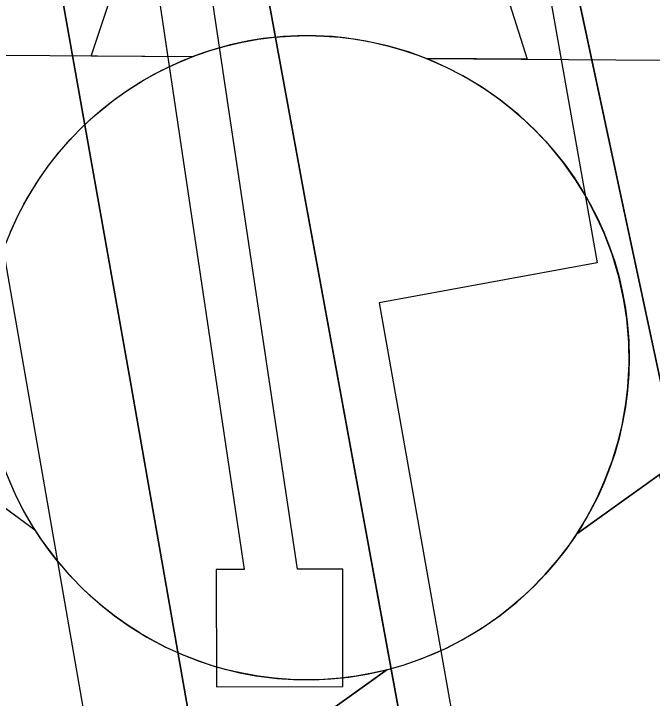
# Model space of a CAD drawing. Extents: x 3419139 to 3457078, y 540382 to 565875.
# Drawn here: x 3438065.3 to 3438125.9, y 548655.1 to 548720 of the extents above; entities that cross this region are included whole.
import ezdxf

# ---------------------------------------------------------------- set-up
doc = ezdxf.new("R2010")
doc.units = 0
for name, color, linetype in [('V-CHAN-DOCK', 7, 'Continuous'), ('V-CHAN-NAID', 7, 'Continuous'), ('V-RRAP-RVMT', 7, 'Continuous'), ('V-TOPO-DPTH', 7, 'Continuous'), ('V-TOPO-MINR', 7, 'Continuous')]:
    doc.layers.add(name, color=color, linetype=linetype)

msp = doc.modelspace()

# ---------------------------------------------------------------- linework, layer by layer
at = {"layer": 'V-CHAN-DOCK'}
msp.add_lwpolyline([(3438063.754, 548824.219), (3438073.814, 548756.739), (3438071.164, 548756.733), (3438071.193, 548745.62), (3438075.469, 548745.631), (3438087.141, 548667.344), (3438084.492, 548667.338), (3438084.517, 548656.225), (3438096.516, 548656.254), (3438096.492, 548667.364), (3438092.195, 548667.354), (3438080.523, 548745.643), (3438083.192, 548745.649), (3438083.165, 548756.762), (3438078.869, 548756.751), (3438068.809, 548824.231)], dxfattribs=at)
at = {"layer": 'V-CHAN-NAID'}
for points in [[(3438082.23, 548715.952), (3438072.643, 548716.02), (3438093.769, 548779.504), (3438113.993, 548715.727), (3438104.406, 548715.795), (3438102.829, 548716.373), (3438100.734, 548716.993), (3438098.694, 548717.444), (3438096.658, 548717.752), (3438095.491, 548717.866), (3438093.957, 548717.947), (3438092.235, 548717.945), (3438090.865, 548717.875), (3438088.959, 548717.674), (3438087.593, 548717.455), (3438085.809, 548717.071), (3438084.279, 548716.651), (3438083.247, 548716.32)], [(3438104.406, 548715.795), (3438180.898, 548715.252), (3438118.695, 548670.73), (3438119.606, 548672.219), (3438120.584, 548674.066), (3438121.299, 548675.651), (3438122.038, 548677.606), (3438122.583, 548679.391), (3438122.981, 548681.03), (3438123.342, 548683.04), (3438123.528, 548684.613), (3438123.652, 548686.819), (3438123.622, 548688.881), (3438123.434, 548691.101), (3438123.168, 548692.859), (3438122.677, 548695.091), (3438122.037, 548697.231), (3438121.287, 548699.213), (3438120.639, 548700.656), (3438119.632, 548702.572), (3438118.57, 548704.294), (3438117.356, 548705.996), (3438116.095, 548707.535), (3438114.823, 548708.901), (3438113.191, 548710.433), (3438111.448, 548711.845), (3438109.765, 548713.022), (3438107.878, 548714.154), (3438106.406, 548714.915)], [(3438100.664, 548657.824), (3438038.461, 548613.302), (3438059.587, 548676.785), (3438067.304, 548671.095), (3438067.939, 548670.131), (3438069.322, 548668.272), (3438070.535, 548666.856), (3438072.001, 548665.353), (3438073.39, 548664.102), (3438074.844, 548662.946), (3438076.247, 548661.959), (3438077.925, 548660.923), (3438079.639, 548660.012), (3438081.43, 548659.201), (3438082.876, 548658.645), (3438084.504, 548658.116), (3438086.73, 548657.552), (3438088.262, 548657.265), (3438090.287, 548657.008), (3438091.824, 548656.904), (3438093.685, 548656.882), (3438095.374, 548656.96), (3438097.084, 548657.136), (3438098.986, 548657.447)], [(3438118.695, 548670.73), (3438126.491, 548676.311), (3438146.715, 548612.534), (3438092.867, 548652.244), (3438100.664, 548657.824), (3438102.33, 548658.3), (3438103.942, 548658.86), (3438106.1, 548659.774), (3438107.835, 548660.658), (3438109.701, 548661.772), (3438111.44, 548662.984), (3438112.992, 548664.229), (3438114.279, 548665.397), (3438115.663, 548666.817), (3438116.867, 548668.219), (3438117.986, 548669.691)]]:
    msp.add_lwpolyline(points, close=True, dxfattribs=at)
msp.add_lwpolyline([(3438065.002, 548699.347), (3438065.729, 548700.935), (3438066.543, 548702.47), (3438067.604, 548704.207), (3438068.635, 548705.677), (3438069.635, 548706.946), (3438070.637, 548708.092), (3438071.946, 548709.429), (3438072.997, 548710.394), (3438074.714, 548711.791), (3438075.926, 548712.661), (3438077.613, 548713.731), (3438079.344, 548714.676), (3438080.79, 548715.36), (3438082.23, 548715.952), (3438005.739, 548716.494), (3438067.304, 548671.095), (3438066.191, 548673.004), (3438065.381, 548674.632), (3438064.556, 548676.6)], dxfattribs=at)
msp.add_circle((3438093.117, 548687.418), 30.541, dxfattribs=at)
at = {"layer": 'V-RRAP-RVMT'}
msp.add_lwpolyline([(3438095.305, 548839.26), (3438120.638, 548696.409), (3438099.955, 548692.618), (3438123.779, 548558.287), (3438010.578, 548538), (3438035.889, 548396.143), (3437977.671, 548385.76), (3438002.767, 548245.151), (3437999.712, 548244.57), (3438028.307, 548093.583), (3438031.564, 548094.246), (3438059.27, 547948.049), (3438065.077, 547949.133), (3438093.075, 547801.477), (3438099.682, 547802.763), (3438124.351, 547664.904)], dxfattribs=at)
at = {"layer": 'V-TOPO-DPTH'}
for points in [[(3438046.83, 549059.949), (3438144.867, 548599.482), (3438151.002, 548569.917), (3438156.934, 548540.312), (3438162.561, 548510.648), (3438167.984, 548480.944), (3438173.079, 548451.182), (3438177.941, 548421.384), (3438182.453, 548391.531), (3438186.733, 548361.641), (3438265.958, 547784.143), (3438270.634, 547750.253), (3438275.347, 547716.367), (3438280.112, 547682.489), (3438284.914, 547648.616), (3438385.693, 546941.693)], [(3438046.83, 549059.949), (3438144.867, 548599.482), (3438151.002, 548569.917), (3438156.934, 548540.312), (3438162.561, 548510.648), (3438167.984, 548480.944), (3438173.079, 548451.182), (3438177.941, 548421.384), (3438182.453, 548391.531), (3438186.733, 548361.641), (3438265.958, 547784.143), (3438270.634, 547750.253), (3438275.347, 547716.367), (3438280.112, 547682.489), (3438284.914, 547648.616), (3438385.693, 546941.693)], [(3438066.217, 548848.378), (3438113.657, 548589.182), (3438118.502, 548561.799), (3438123.132, 548534.381), (3438127.44, 548506.911), (3438131.532, 548479.405), (3438232.644, 547771.207), (3438234.066, 547761.106), (3438235.462, 547751.002), (3438236.819, 547740.892), (3438238.15, 547730.779), (3438240.335, 547713.914), (3438240.557, 547712.23), (3438240.783, 547710.548), (3438241.253, 547707.185), (3438243.528, 547691.293)], [(3438243.528, 547691.293), (3438241.253, 547707.185), (3438240.783, 547710.548), (3438240.557, 547712.23), (3438240.335, 547713.914), (3438238.15, 547730.779), (3438236.819, 547740.892), (3438235.462, 547751.002), (3438234.066, 547761.106), (3438232.644, 547771.207), (3438131.532, 548479.405), (3438127.44, 548506.911), (3438123.132, 548534.381), (3438118.502, 548561.799), (3438113.657, 548589.182), (3438066.217, 548848.378)], [(3438048.784, 548839.576), (3438062.624, 548762.441), (3438076.326, 548685.281), (3438097.421, 548565.555), (3438100.387, 548548.226), (3438103.239, 548530.879), (3438105.922, 548513.504), (3438108.491, 548496.112), (3438150.7, 548200.374), (3438162.275, 548118.14), (3438173.637, 548035.877), (3438184.68, 547953.57), (3438195.512, 547871.235), (3438213.303, 547733.939), (3438215.105, 547720.233), (3438216.94, 547706.532), (3438218.826, 547692.837), (3438220.746, 547679.148), (3438239.401, 547547.91)], [(3438239.401, 547547.91), (3438220.746, 547679.148), (3438218.826, 547692.837), (3438216.94, 547706.532), (3438215.105, 547720.233), (3438213.303, 547733.939), (3438195.512, 547871.235), (3438184.68, 547953.57), (3438173.637, 548035.877), (3438162.275, 548118.14), (3438150.7, 548200.374), (3438108.491, 548496.112), (3438105.922, 548513.504), (3438103.239, 548530.879), (3438100.387, 548548.226), (3438097.421, 548565.555), (3438076.326, 548685.281), (3438062.624, 548762.441), (3438048.784, 548839.576)]]:
    msp.add_lwpolyline(points, dxfattribs=at)
at = {"layer": 'V-TOPO-MINR'}
for points in [[(3438385.693, 546941.693), (3438284.914, 547648.616), (3438280.112, 547682.489), (3438275.347, 547716.367), (3438270.634, 547750.253), (3438265.958, 547784.143), (3438186.733, 548361.641), (3438182.453, 548391.531), (3438177.941, 548421.384), (3438173.079, 548451.182), (3438167.984, 548480.944), (3438162.561, 548510.648), (3438156.934, 548540.312), (3438151.002, 548569.917), (3438144.867, 548599.482), (3438046.83, 549059.949)], [(3438033.833, 548868.243), (3438044.047, 548811.777), (3438054.153, 548755.292), (3438064.097, 548698.778), (3438073.935, 548642.245), (3438089.208, 548553.723), (3438091.274, 548541.429), (3438093.269, 548529.123), (3438095.156, 548516.8), (3438096.971, 548504.466), (3438118.483, 548353.716), (3438130.83, 548265.976), (3438142.951, 548178.205), (3438154.731, 548090.387), (3438166.285, 548002.538), (3438199.786, 547743.953), (3438202.377, 547724.235), (3438205.014, 547704.523), (3438207.721, 547684.821), (3438210.475, 547665.125), (3438246.13, 547413.411)], [(3438066.217, 548848.378), (3438113.657, 548589.182), (3438118.502, 548561.799), (3438123.132, 548534.381), (3438127.44, 548506.911), (3438131.532, 548479.405), (3438232.644, 547771.207), (3438234.066, 547761.106), (3438235.462, 547751.002), (3438236.819, 547740.892), (3438238.15, 547730.779), (3438240.335, 547713.914), (3438240.557, 547712.23), (3438240.783, 547710.548), (3438241.253, 547707.185), (3438243.528, 547691.293)], [(3438048.784, 548839.576), (3438062.624, 548762.441), (3438076.326, 548685.281), (3438097.421, 548565.555), (3438100.387, 548548.226), (3438103.239, 548530.879), (3438105.922, 548513.504), (3438108.491, 548496.112), (3438150.7, 548200.374), (3438162.275, 548118.14), (3438173.637, 548035.877), (3438184.68, 547953.57), (3438195.512, 547871.235), (3438213.303, 547733.939), (3438215.105, 547720.233), (3438216.94, 547706.532), (3438218.826, 547692.837), (3438220.746, 547679.148), (3438239.401, 547547.91)]]:
    msp.add_lwpolyline(points, dxfattribs=at)

doc.saveas('drawing.dxf')
